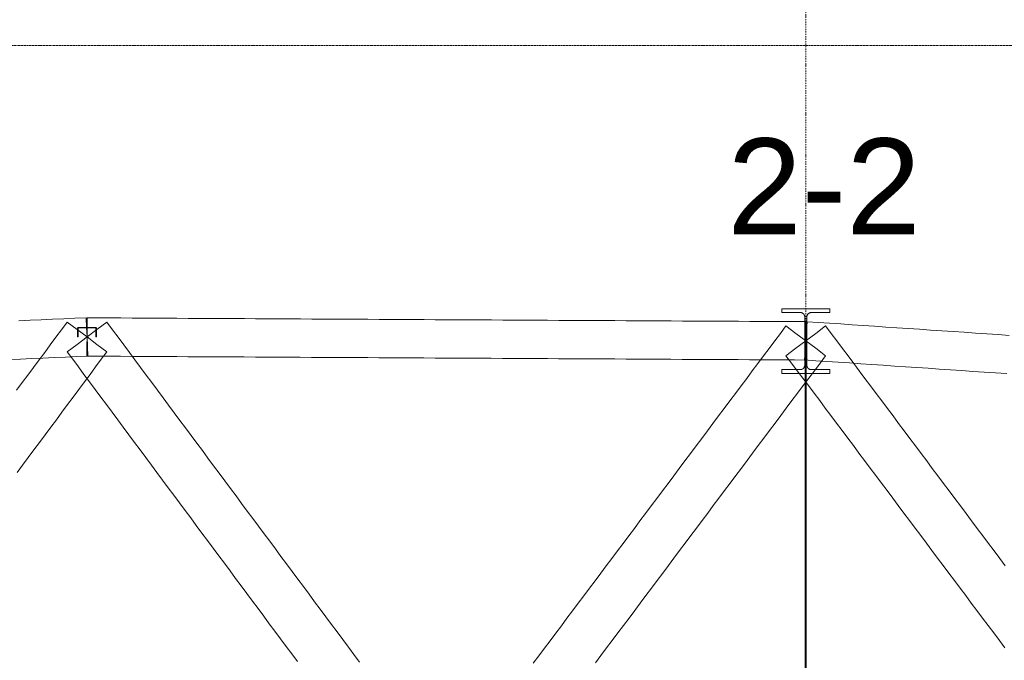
# Model space of a CAD drawing. Header units: millimetres. Extents: x -176817 to 571382, y -58489 to 156123.
# Tile 328 of 364: x 540407 to 546571, y -16691 to -12681. Entities that reach past the tile are written whole.
import ezdxf

# ---------------------------------------------------------------- set-up
doc = ezdxf.new("R2010")
doc.units = ezdxf.units.MM
doc.header["$LTSCALE"] = 0.2
doc.linetypes.add('DASHDOT', pattern=[25.4, 12.7, -6.35, 0, -6.35])
doc.linetypes.add('HIDDEN', pattern=[9.525, 6.35, -3.175])
doc.layers.get('0').update_dxf_attribs({"lineweight": 13})
doc.layers.add('ARF2000E0_BEARING_ROOF_KANTAVAT_KATTO', color=7, linetype='Continuous', lineweight=13)
doc.layers.add('poziome 1', color=7, linetype='Continuous', lineweight=13)
doc.styles.get("Standard").update_dxf_attribs({"font": 'arial.ttf'})

msp = doc.modelspace()

# ---------------------------------------------------------------- linework, layer by layer
at = {"color": 252, "linetype": 'DASHDOT', "ltscale": 3}
msp.add_line((545328.6662, 20227.7292), (545328.6662, -30771.4395), dxfattribs=at)
at = {"layer": 'ARF2000E0_BEARING_ROOF_KANTAVAT_KATTO'}
for points in [[(540833.7683, -14786.7803), (540831.2172, -14726.8346), (540828.6662, -14666.8888), (540826.1152, -14606.9431), (540823.5642, -14546.9974), (540753.2517, -14549.9895), (540682.9392, -14552.9817), (540612.6267, -14555.9739), (540542.3142, -14558.9661), (540472.0017, -14561.9583), (540401.6892, -14564.9505)], [(545328.0235, -14810.9871), (545328.3449, -14750.988), (545328.6662, -14690.9888), (545328.9875, -14630.9897), (545329.3089, -14570.9906), (545258.9964, -14570.614), (545188.6839, -14570.2374), (545118.3714, -14569.8609), (545048.0589, -14569.4843), (544977.7464, -14569.1077), (544907.4339, -14568.7312), (544837.1214, -14568.3546), (544766.8089, -14567.9781), (544696.4964, -14567.6015), (544626.1839, -14567.2249), (544555.8714, -14566.8484), (544485.5589, -14566.4718), (544415.2464, -14566.0952), (544344.9339, -14565.7187), (544274.6214, -14565.3421), (544204.3089, -14564.9656), (544133.9964, -14564.589), (544063.6839, -14564.2124), (543993.3714, -14563.8359), (543923.0589, -14563.4593), (543852.7464, -14563.0827), (543782.4339, -14562.7062), (543712.1214, -14562.3296), (543641.8089, -14561.9531), (543571.4964, -14561.5765), (543501.1839, -14561.1999), (543430.8714, -14560.8234), (543360.5589, -14560.4468), (543290.2464, -14560.0702), (543219.9339, -14559.6937), (543149.6214, -14559.3171), (543079.3089, -14558.9406), (543008.9964, -14558.564), (542938.6839, -14558.1874), (542868.3714, -14557.8109), (542798.0589, -14557.4343), (542727.7464, -14557.0577), (542657.4339, -14556.6812), (542587.1214, -14556.3046), (542516.8089, -14555.9281), (542446.4964, -14555.5515), (542376.1839, -14555.1749), (542305.8714, -14554.7984), (542235.5589, -14554.4218), (542165.2464, -14554.0452), (542094.9339, -14553.6687), (542024.6214, -14553.2921), (541954.3089, -14552.9156), (541883.9964, -14552.539), (541813.6839, -14552.1624), (541743.3714, -14551.7859), (541673.0589, -14551.4093), (541602.7464, -14551.0327), (541532.4339, -14550.6562), (541462.1214, -14550.2796), (541391.8089, -14549.9031), (541321.4964, -14549.5265), (541251.1839, -14549.1499), (541180.8714, -14548.7734), (541110.5589, -14548.3968), (541040.2464, -14548.0202), (540969.9339, -14547.6437), (540899.6214, -14547.2671), (540829.3089, -14546.8906), (540828.9875, -14606.8897), (540828.6662, -14666.8888), (540828.3449, -14726.888), (540828.0235, -14786.8871), (540898.336, -14787.2637), (540968.6485, -14787.6402), (541038.961, -14788.0168), (541109.2735, -14788.3934), (541179.586, -14788.7699), (541249.8985, -14789.1465), (541320.211, -14789.5231), (541390.5235, -14789.8996), (541460.836, -14790.2762), (541531.1485, -14790.6527), (541601.461, -14791.0293), (541671.7735, -14791.4059), (541742.086, -14791.7824), (541812.3985, -14792.159), (541882.711, -14792.5356), (541953.0235, -14792.9121), (542023.336, -14793.2887), (542093.6485, -14793.6652), (542163.961, -14794.0418), (542234.2735, -14794.4184), (542304.586, -14794.7949), (542374.8985, -14795.1715), (542445.211, -14795.5481), (542515.5235, -14795.9246), (542585.836, -14796.3012), (542656.1485, -14796.6777), (542726.461, -14797.0543), (542796.7735, -14797.4309), (542867.086, -14797.8074), (542937.3985, -14798.184), (543007.711, -14798.5606), (543078.0235, -14798.9371), (543148.336, -14799.3137), (543218.6485, -14799.6902), (543288.961, -14800.0668), (543359.2735, -14800.4434), (543429.586, -14800.8199), (543499.8985, -14801.1965), (543570.211, -14801.5731), (543640.5235, -14801.9496), (543710.836, -14802.3262), (543781.1485, -14802.7027), (543851.461, -14803.0793), (543921.7735, -14803.4559), (543992.086, -14803.8324), (544062.3985, -14804.209), (544132.711, -14804.5856), (544203.0235, -14804.9621), (544273.336, -14805.3387), (544343.6485, -14805.7152), (544413.961, -14806.0918), (544484.2735, -14806.4684), (544554.586, -14806.8449), (544624.8985, -14807.2215), (544695.211, -14807.5981), (544765.5235, -14807.9746), (544835.836, -14808.3512), (544906.1485, -14808.7277), (544976.461, -14809.1043), (545046.7735, -14809.4809), (545117.086, -14809.8574), (545187.3985, -14810.234), (545257.711, -14810.6106), (545328.0235, -14810.9871)], [(545335.4162, -14690.9888), (545335.4162, -14616.0942), (545335.4162, -14541.1995), (545335.4243, -14540.5348), (545335.4486, -14539.8707), (545335.489, -14539.2076), (545335.5456, -14538.5458), (545335.6182, -14537.8856), (545335.7069, -14537.2272), (545335.8117, -14536.571), (545335.9324, -14535.9173), (545336.0691, -14535.2664), (545336.2216, -14534.6193), (545336.3898, -14533.9763), (545336.5736, -14533.3376), (545336.7729, -14532.7037), (545336.9876, -14532.0746), (545337.2177, -14531.4509), (545337.4631, -14530.8327), (545337.7233, -14530.2212), (545337.9982, -14529.6164), (545338.2876, -14529.0188), (545338.5916, -14528.4284), (545338.9098, -14527.8457), (545339.2423, -14527.2709), (545339.5888, -14526.7041), (545339.9492, -14526.1457), (545340.323, -14525.5967), (545340.7099, -14525.0571), (545341.1099, -14524.5274), (545341.5226, -14524.0076), (545341.9479, -14523.4981), (545342.3856, -14522.9991), (545342.8355, -14522.5109), (545343.2974, -14522.0336), (545343.7716, -14521.5672), (545344.2569, -14521.1127), (545344.753, -14520.6705), (545345.2597, -14520.2407), (545345.7769, -14519.8235), (545346.3042, -14519.419), (545346.8415, -14519.0276), (545347.3886, -14518.6492), (545347.9443, -14518.2848), (545348.5086, -14517.9344), (545349.0812, -14517.598), (545349.6618, -14517.2759), (545350.2502, -14516.9682), (545350.846, -14516.675), (545351.4491, -14516.3965), (545352.0591, -14516.1329), (545352.6763, -14515.8841), (545353.2991, -14515.6508), (545353.9272, -14515.433), (545354.5605, -14515.2308), (545355.1985, -14515.0443), (545355.8411, -14514.8737), (545356.4879, -14514.7189), (545357.1387, -14514.5801), (545357.7916, -14514.4576), (545358.4471, -14514.3514), (545359.1048, -14514.2614), (545359.7645, -14514.1877), (545360.4257, -14514.1304), (545361.0883, -14514.0894), (545361.7519, -14514.0647), (545362.4162, -14514.0565), (545420.5412, -14514.0565), (545478.6662, -14514.0565), (545478.6662, -14489.9294), (545403.6662, -14489.9294), (545328.6662, -14489.9294), (545253.6662, -14489.9294), (545178.6662, -14489.9294), (545178.6662, -14514.0565), (545236.7912, -14514.0565), (545294.9162, -14514.0565), (545295.5811, -14514.0647), (545296.2453, -14514.0894), (545296.9085, -14514.1305), (545297.5703, -14514.188), (545298.2305, -14514.2618), (545298.8888, -14514.3519), (545299.5449, -14514.4583), (545300.1984, -14514.581), (545300.8489, -14514.7199), (545301.4954, -14514.8747), (545302.1377, -14515.0454), (545302.7755, -14515.2319), (545303.4086, -14515.4341), (545304.0365, -14515.6519), (545304.659, -14515.8853), (545305.2758, -14516.134), (545305.8859, -14516.3977), (545306.489, -14516.6763), (545307.0848, -14516.9695), (545307.6731, -14517.2773), (545308.2537, -14517.5994), (545308.8262, -14517.9359), (545309.3905, -14518.2864), (545309.9463, -14518.6509), (545310.4926, -14519.0288), (545311.0292, -14519.4198), (545311.5559, -14519.8238), (545312.0724, -14520.2405), (545312.5786, -14520.6698), (545313.0741, -14521.1114), (545313.5588, -14521.5652), (545314.0324, -14522.031), (545314.495, -14522.5089), (545314.9456, -14522.9977), (545315.3839, -14523.4973), (545315.8097, -14524.0075), (545316.2229, -14524.5279), (545316.6233, -14525.0583), (545317.0107, -14525.5986), (545317.385, -14526.1484), (545317.7453, -14526.7068), (545318.0917, -14527.2735), (545318.4241, -14527.8484), (545318.7423, -14528.4312), (545319.0462, -14529.0216), (545319.3356, -14529.6193), (545319.6104, -14530.224), (545319.8705, -14530.8355), (545320.1158, -14531.4539), (545320.3459, -14532.0779), (545320.5606, -14532.7071), (545320.7599, -14533.3412), (545320.9436, -14533.98), (545321.1117, -14534.6232), (545321.2642, -14535.2705), (545321.4008, -14535.9216), (545321.5214, -14536.5748), (545321.626, -14537.2305), (545321.7145, -14537.8883), (545321.7871, -14538.548), (545321.8435, -14539.2093), (545321.8839, -14539.8718), (545321.9081, -14540.5354), (545321.9162, -14541.1995), (545321.9162, -14616.0942), (545321.9162, -14690.9888), (545335.4162, -14690.9888)], [(540953.066, -14759.3534), (540890.8661, -14713.1211), (540828.6662, -14666.8888), (540766.4663, -14620.6566), (540704.2664, -14574.4243), (540669.1102, -14621.7227), (540633.9539, -14669.0211), (540598.7977, -14716.3196), (540563.6414, -14763.618), (540528.4852, -14810.9165), (540493.3289, -14858.2149), (540458.1727, -14905.5133), (540423.0164, -14952.8118), (540387.8602, -15000.1102)], [(542535.0972, -16702.854), (542499.941, -16655.5555), (542464.7847, -16608.2571), (542429.6285, -16560.9586), (542394.4722, -16513.6602), (542359.316, -16466.3618), (542324.1597, -16419.0633), (542289.0035, -16371.7649), (542253.8472, -16324.4665), (542218.691, -16277.168), (542183.5347, -16229.8696), (542148.3785, -16182.5711), (542113.2222, -16135.2727), (542078.066, -16087.9743), (542042.9097, -16040.6758), (542007.7535, -15993.3774), (541972.5972, -15946.079), (541937.441, -15898.7805), (541902.2847, -15851.4821), (541867.1285, -15804.1836), (541831.9722, -15756.8852), (541796.816, -15709.5868), (541761.6597, -15662.2883), (541726.5035, -15614.9899), (541691.3472, -15567.6915), (541656.191, -15520.393), (541621.0347, -15473.0946), (541585.8785, -15425.7961), (541550.7222, -15378.4977), (541515.566, -15331.1993), (541480.4097, -15283.9008), (541445.2535, -15236.6024), (541410.0972, -15189.304), (541374.941, -15142.0055), (541339.7847, -15094.7071), (541304.6285, -15047.4086), (541269.4722, -15000.1102), (541234.316, -14952.8118), (541199.1597, -14905.5133), (541164.0035, -14858.2149), (541128.8472, -14810.9165), (541093.691, -14763.618), (541058.5347, -14716.3196), (541023.3785, -14669.0211), (540988.2222, -14621.7227), (540953.066, -14574.4243), (540890.8661, -14620.6566), (540828.6662, -14666.8888), (540766.4663, -14713.1211), (540704.2664, -14759.3534), (540739.4227, -14806.6518), (540774.5789, -14853.9503), (540809.7352, -14901.2487), (540844.8914, -14948.5472), (540880.0477, -14995.8456), (540915.2039, -15043.144), (540950.3602, -15090.4425), (540985.5164, -15137.7409), (541020.6727, -15185.0393), (541055.8289, -15232.3378), (541090.9852, -15279.6362), (541126.1414, -15326.9347), (541161.2977, -15374.2331), (541196.4539, -15421.5315), (541231.6102, -15468.83), (541266.7664, -15516.1284), (541301.9227, -15563.4268), (541337.0789, -15610.7253), (541372.2352, -15658.0237), (541407.3914, -15705.3222), (541442.5477, -15752.6206), (541477.7039, -15799.919), (541512.8602, -15847.2175), (541548.0164, -15894.5159), (541583.1727, -15941.8143), (541618.3289, -15989.1128), (541653.4852, -16036.4112), (541688.6414, -16083.7097), (541723.7977, -16131.0081), (541758.9539, -16178.3065), (541794.1102, -16225.605), (541829.2664, -16272.9034), (541864.4227, -16320.2018), (541899.5789, -16367.5003), (541934.7352, -16414.7987), (541969.8914, -16462.0972), (542005.0477, -16509.3956), (542040.2039, -16556.694), (542075.3602, -16603.9925), (542110.5164, -16651.2909), (542145.6727, -16698.5893)], [(540888.6662, -14666.8888), (540888.6662, -14614.6081), (540888.6638, -14614.4112), (540888.6566, -14614.2145), (540888.6446, -14614.0181), (540888.6279, -14613.8221), (540888.6064, -14613.6265), (540888.5801, -14613.4314), (540888.5491, -14613.2371), (540888.5134, -14613.0434), (540888.4729, -14612.8506), (540888.4277, -14612.6589), (540888.3779, -14612.4685), (540888.3235, -14612.2793), (540888.2645, -14612.0915), (540888.2009, -14611.9052), (540888.1328, -14611.7204), (540888.0602, -14611.5373), (540887.9831, -14611.3561), (540887.9017, -14611.1769), (540887.816, -14610.9998), (540887.726, -14610.8249), (540887.6317, -14610.6522), (540887.5332, -14610.4819), (540887.4306, -14610.3139), (540887.3239, -14610.1485), (540887.213, -14609.9855), (540887.0982, -14609.8254), (540886.9796, -14609.6683), (540886.8572, -14609.5141), (540886.731, -14609.3629), (540886.6012, -14609.2149), (540886.4677, -14609.07), (540886.3306, -14608.9284), (540886.1903, -14608.7904), (540886.0467, -14608.6559), (540885.8999, -14608.525), (540885.75, -14608.3978), (540885.5969, -14608.2743), (540885.4409, -14608.1546), (540885.2819, -14608.0387), (540885.12, -14607.9267), (540884.9552, -14607.8186), (540884.7878, -14607.7146), (540884.6179, -14607.6148), (540884.4457, -14607.5192), (540884.2712, -14607.4279), (540884.0944, -14607.3409), (540883.9155, -14607.2583), (540883.7345, -14607.1801), (540883.552, -14607.1065), (540883.3677, -14607.0374), (540883.1819, -14606.973), (540882.9946, -14606.9132), (540882.8058, -14606.858), (540882.6157, -14606.8074), (540882.4244, -14606.7616), (540882.2319, -14606.7205), (540882.0382, -14606.6841), (540881.8437, -14606.6526), (540881.6486, -14606.6258), (540881.4529, -14606.6039), (540881.2567, -14606.5869), (540881.0602, -14606.5747), (540880.8633, -14606.5674), (540880.6662, -14606.565), (540828.6662, -14606.565), (540776.6662, -14606.565), (540776.4694, -14606.5674), (540776.2728, -14606.5747), (540776.0764, -14606.5868), (540775.8805, -14606.6038), (540775.6851, -14606.6257), (540775.4902, -14606.6523), (540775.296, -14606.6838), (540775.1025, -14606.7201), (540774.9097, -14606.7612), (540774.718, -14606.8071), (540774.5276, -14606.8577), (540774.3386, -14606.9129), (540774.151, -14606.9728), (540773.9648, -14607.0374), (540773.7803, -14607.1065), (540773.5975, -14607.1802), (540773.4167, -14607.2584), (540773.238, -14607.3409), (540773.0615, -14607.4277), (540772.8872, -14607.5189), (540772.7151, -14607.6144), (540772.5455, -14607.714), (540772.3783, -14607.8179), (540772.2136, -14607.9259), (540772.0515, -14608.038), (540771.8923, -14608.154), (540771.7361, -14608.2738), (540771.5829, -14608.3974), (540771.4327, -14608.5248), (540771.2857, -14608.6558), (540771.142, -14608.7905), (540771.0015, -14608.9287), (540770.8646, -14609.0701), (540770.7313, -14609.2148), (540770.6016, -14609.3626), (540770.4756, -14609.5136), (540770.3533, -14609.6676), (540770.2348, -14609.8246), (540770.1202, -14609.9844), (540770.0094, -14610.1471), (540769.9026, -14610.3126), (540769.7999, -14610.4806), (540769.7014, -14610.651), (540769.6071, -14610.8237), (540769.517, -14610.9986), (540769.4312, -14611.1757), (540769.3498, -14611.355), (540769.2727, -14611.5362), (540769.2, -14611.7193), (540769.1318, -14611.9041), (540769.0682, -14612.0905), (540769.0092, -14612.2783), (540768.9548, -14612.4674), (540768.9049, -14612.6579), (540768.8598, -14612.8496), (540768.8192, -14613.0424), (540768.7834, -14613.2362), (540768.7524, -14613.4307), (540768.7261, -14613.6258), (540768.7046, -14613.8215), (540768.6878, -14614.0177), (540768.6758, -14614.2143), (540768.6686, -14614.4111), (540768.6662, -14614.6081), (540768.6662, -14666.8888), (540772.6662, -14666.8888), (540772.6662, -14614.6081), (540772.6674, -14614.5094), (540772.671, -14614.4109), (540772.677, -14614.3126), (540772.6854, -14614.2145), (540772.6962, -14614.1166), (540772.7093, -14614.0192), (540772.7248, -14613.9221), (540772.7427, -14613.8254), (540772.7629, -14613.7292), (540772.7855, -14613.6335), (540772.8103, -14613.5383), (540772.8375, -14613.4437), (540772.8671, -14613.3498), (540772.8989, -14613.2566), (540772.933, -14613.164), (540772.9694, -14613.0723), (540773.008, -14612.9815), (540773.0488, -14612.8917), (540773.0918, -14612.8031), (540773.1368, -14612.7155), (540773.184, -14612.6292), (540773.2332, -14612.5441), (540773.2845, -14612.4602), (540773.3378, -14612.3776), (540773.3931, -14612.2964), (540773.4504, -14612.2165), (540773.5097, -14612.138), (540773.5708, -14612.061), (540773.6339, -14611.9854), (540773.6989, -14611.9113), (540773.7657, -14611.8388), (540773.8343, -14611.7679), (540773.9047, -14611.6987), (540773.9767, -14611.6314), (540774.0502, -14611.5658), (540774.1253, -14611.5022), (540774.2018, -14611.4405), (540774.2798, -14611.3806), (540774.3593, -14611.3228), (540774.4401, -14611.2669), (540774.5223, -14611.213), (540774.6058, -14611.1611), (540774.6905, -14611.1113), (540774.7765, -14611.0636), (540774.8637, -14611.018), (540774.9521, -14610.9745), (540775.0416, -14610.9332), (540775.1322, -14610.894), (540775.2237, -14610.8572), (540775.316, -14610.8226), (540775.4091, -14610.7903), (540775.5029, -14610.7604), (540775.5973, -14610.7328), (540775.6923, -14610.7076), (540775.7878, -14610.6847), (540775.8839, -14610.6642), (540775.9805, -14610.6461), (540776.0775, -14610.6303), (540776.1749, -14610.617), (540776.2727, -14610.6061), (540776.3707, -14610.5975), (540776.469, -14610.5914), (540776.5675, -14610.5878), (540776.6662, -14610.5866), (540828.6662, -14610.5866), (540880.6662, -14610.5866), (540880.7649, -14610.5878), (540880.8635, -14610.5914), (540880.9619, -14610.5976), (540881.06, -14610.6061), (540881.1577, -14610.617), (540881.2552, -14610.6304), (540881.3522, -14610.6461), (540881.4489, -14610.6643), (540881.545, -14610.6848), (540881.6406, -14610.7077), (540881.7357, -14610.733), (540881.8301, -14610.7606), (540881.9239, -14610.7905), (540882.017, -14610.8228), (540882.1094, -14610.8574), (540882.201, -14610.8944), (540882.2915, -14610.9335), (540882.381, -14610.9748), (540882.4693, -14611.0183), (540882.5564, -14611.0639), (540882.6424, -14611.1116), (540882.7271, -14611.1614), (540882.8105, -14611.2132), (540882.8926, -14611.2671), (540882.9734, -14611.323), (540883.0528, -14611.3808), (540883.1308, -14611.4406), (540883.2073, -14611.5023), (540883.2823, -14611.5659), (540883.3558, -14611.6314), (540883.4277, -14611.6987), (540883.498, -14611.7679), (540883.5667, -14611.8388), (540883.6336, -14611.9114), (540883.6986, -14611.9855), (540883.7617, -14612.0611), (540883.8229, -14612.1382), (540883.8822, -14612.2167), (540883.9395, -14612.2967), (540883.9948, -14612.378), (540884.0481, -14612.4606), (540884.0994, -14612.5445), (540884.1487, -14612.6297), (540884.1959, -14612.7161), (540884.2409, -14612.8037), (540884.2839, -14612.8924), (540884.3247, -14612.9822), (540884.3633, -14613.0731), (540884.3997, -14613.1648), (540884.4338, -14613.2573), (540884.4656, -14613.3505), (540884.495, -14613.4443), (540884.5222, -14613.5389), (540884.5471, -14613.634), (540884.5696, -14613.7296), (540884.5898, -14613.8258), (540884.6076, -14613.9224), (540884.6231, -14614.0195), (540884.6362, -14614.1169), (540884.647, -14614.2147), (540884.6554, -14614.3127), (540884.6614, -14614.411), (540884.665, -14614.5095), (540884.6662, -14614.6081), (540884.6662, -14666.8888), (540888.6662, -14666.8888)], [(545452.7108, -14783.9293), (545390.6885, -14737.4591), (545328.6662, -14690.9888), (545266.6439, -14644.5186), (545204.6216, -14598.0483), (545169.4654, -14644.9702), (545134.3091, -14691.8921), (545099.1529, -14738.814), (545063.9966, -14785.7358), (545028.8404, -14832.6577), (544993.6841, -14879.5796), (544958.5279, -14926.5015), (544923.3716, -14973.4233), (544888.2154, -15020.3452), (544853.0591, -15067.2671), (544817.9029, -15114.189), (544782.7466, -15161.1108), (544747.5904, -15208.0327), (544712.4341, -15254.9546), (544677.2779, -15301.8765), (544642.1216, -15348.7983), (544606.9654, -15395.7202), (544571.8091, -15442.6421), (544536.6529, -15489.564), (544501.4966, -15536.4858), (544466.3404, -15583.4077), (544431.1841, -15630.3296), (544396.0279, -15677.2515), (544360.8716, -15724.1733), (544325.7154, -15771.0952), (544290.5591, -15818.0171), (544255.4029, -15864.939), (544220.2466, -15911.8608), (544185.0904, -15958.7827), (544149.9341, -16005.7046), (544114.7779, -16052.6265), (544079.6216, -16099.5483), (544044.4654, -16146.4702), (544009.3091, -16193.3921), (543974.1529, -16240.314), (543938.9966, -16287.2358), (543903.8404, -16334.1577), (543868.6841, -16381.0796), (543833.5279, -16428.0015), (543798.3716, -16474.9233), (543763.2154, -16521.8452), (543728.0591, -16568.7671), (543692.9029, -16615.689), (543657.7466, -16662.6108), (543622.5904, -16709.5327)], [(546577.7108, -16099.5483), (546542.5545, -16052.6265), (546507.3983, -16005.7046), (546472.242, -15958.7827), (546437.0858, -15911.8608), (546401.9295, -15864.939), (546366.7733, -15818.0171), (546331.617, -15771.0952), (546296.4608, -15724.1733), (546261.3045, -15677.2515), (546226.1483, -15630.3296), (546190.992, -15583.4077), (546155.8358, -15536.4858), (546120.6795, -15489.564), (546085.5233, -15442.6421), (546050.367, -15395.7202), (546015.2108, -15348.7983), (545980.0545, -15301.8765), (545944.8983, -15254.9546), (545909.742, -15208.0327), (545874.5858, -15161.1108), (545839.4295, -15114.189), (545804.2733, -15067.2671), (545769.117, -15020.3452), (545733.9608, -14973.4233), (545698.8045, -14926.5015), (545663.6483, -14879.5796), (545628.492, -14832.6577), (545593.3358, -14785.7358), (545558.1795, -14738.814), (545523.0233, -14691.8921), (545487.867, -14644.9702), (545452.7108, -14598.0483), (545390.6885, -14644.5186), (545328.6662, -14690.9888), (545266.6439, -14737.4591), (545204.6216, -14783.9293), (545239.7779, -14830.8512), (545274.9341, -14877.7731), (545310.0904, -14924.695), (545345.2466, -14971.6168), (545380.4029, -15018.5387), (545415.5591, -15065.4606), (545450.7154, -15112.3825), (545485.8716, -15159.3043), (545521.0279, -15206.2262), (545556.1841, -15253.1481), (545591.3404, -15300.07), (545626.4966, -15346.9918), (545661.6529, -15393.9137), (545696.8091, -15440.8356), (545731.9654, -15487.7575), (545767.1216, -15534.6793), (545802.2779, -15581.6012), (545837.4341, -15628.5231), (545872.5904, -15675.445), (545907.7466, -15722.3668), (545942.9029, -15769.2887), (545978.0591, -15816.2106), (546013.2154, -15863.1325), (546048.3716, -15910.0543), (546083.5279, -15956.9762), (546118.6841, -16003.8981), (546153.8404, -16050.82), (546188.9966, -16097.7418), (546224.1529, -16144.6637), (546259.3091, -16191.5856), (546294.4654, -16238.5075), (546329.6216, -16285.4293), (546364.7779, -16332.3512), (546399.9341, -16379.2731), (546435.0904, -16426.195), (546470.2466, -16473.1168), (546505.4029, -16520.0387), (546540.5591, -16566.9606), (546575.7154, -16613.8825)], [(546602.3794, -14656.7617), (546532.0669, -14652.0117), (546461.7544, -14647.2617), (546391.4419, -14642.5117), (546321.1294, -14637.7617), (546250.8169, -14633.0117), (546180.5044, -14628.2617), (546110.1919, -14623.5117), (546039.8794, -14618.7617), (545969.5669, -14614.0117), (545899.2544, -14609.2617), (545828.9419, -14604.5117), (545758.6294, -14599.7617), (545688.3169, -14595.0117), (545618.0044, -14590.2617), (545547.6919, -14585.5117), (545477.3794, -14580.7617), (545407.0669, -14576.0117), (545336.7544, -14571.2617), (545332.7103, -14631.1253), (545328.6662, -14690.9888), (545324.6221, -14750.8524), (545320.578, -14810.7159), (545390.8905, -14815.4659), (545461.203, -14820.2159), (545531.5155, -14824.9659), (545601.828, -14829.7159), (545672.1405, -14834.4659), (545742.453, -14839.2159), (545812.7655, -14843.9659), (545883.078, -14848.7159), (545953.3905, -14853.4659), (546023.703, -14858.2159), (546094.0155, -14862.9659), (546164.328, -14867.7159), (546234.6405, -14872.4659), (546304.953, -14877.2159), (546375.2655, -14881.9659), (546445.578, -14886.7159), (546515.8905, -14891.4659), (546586.203, -14896.2159)], [(545478.6662, -14895.6558), (545478.6662, -14871.0958), (545420.5412, -14871.0958), (545362.4162, -14871.0958), (545361.7451, -14871.0873), (545361.0749, -14871.0617), (545360.4057, -14871.0191), (545359.738, -14870.9595), (545359.072, -14870.883), (545358.408, -14870.7896), (545357.7464, -14870.6794), (545357.0874, -14870.5523), (545356.4326, -14870.4087), (545355.7819, -14870.2487), (545355.1357, -14870.0723), (545354.4942, -14869.8797), (545353.8578, -14869.671), (545353.2268, -14869.4463), (545352.6014, -14869.2056), (545351.982, -14868.9492), (545351.3685, -14868.677), (545350.7624, -14868.3896), (545350.1639, -14868.0871), (545349.5733, -14867.7699), (545348.9908, -14867.438), (545348.4166, -14867.0915), (545347.8511, -14866.7308), (545347.2945, -14866.3558), (545346.7477, -14865.9674), (545346.2109, -14865.5657), (545345.6844, -14865.1509), (545345.1684, -14864.7234), (545344.6631, -14864.2832), (545344.1687, -14863.8306), (545343.6855, -14863.3659), (545343.2137, -14862.8892), (545342.7536, -14862.4011), (545342.3059, -14861.9022), (545341.8707, -14861.3926), (545341.4481, -14860.8726), (545341.0382, -14860.3424), (545340.6413, -14859.8024), (545340.2576, -14859.2528), (545339.887, -14858.6937), (545339.5304, -14858.1262), (545339.1876, -14857.5504), (545338.859, -14856.9667), (545338.5445, -14856.3753), (545338.2443, -14855.7765), (545337.9586, -14855.1706), (545337.6874, -14854.5579), (545337.4309, -14853.9386), (545337.1889, -14853.3123), (545336.962, -14852.6806), (545336.7504, -14852.0438), (545336.554, -14851.4022), (545336.373, -14850.7562), (545336.2075, -14850.1059), (545336.0574, -14849.4517), (545335.923, -14848.7938), (545335.8044, -14848.1341), (545335.7015, -14847.472), (545335.6144, -14846.8078), (545335.5431, -14846.1418), (545335.4876, -14845.4743), (545335.448, -14844.8056), (545335.4241, -14844.136), (545335.4162, -14843.4658), (545335.4162, -14767.2273), (545335.4162, -14690.9888), (545321.9162, -14690.9888), (545321.9162, -14767.2273), (545321.9162, -14843.4658), (545321.9082, -14844.1364), (545321.8844, -14844.8065), (545321.8447, -14845.4756), (545321.7891, -14846.1436), (545321.7177, -14846.81), (545321.6305, -14847.4746), (545321.5275, -14848.1371), (545321.4088, -14848.7973), (545321.2743, -14849.4548), (545321.1242, -14850.1088), (545320.9587, -14850.7588), (545320.7777, -14851.4047), (545320.5813, -14852.046), (545320.3697, -14852.6825), (545320.1429, -14853.314), (545319.9009, -14853.94), (545319.6443, -14854.5595), (545319.373, -14855.1723), (545319.0872, -14855.7783), (545318.7869, -14856.3772), (545318.4723, -14856.9687), (545318.1436, -14857.5525), (545317.8007, -14858.1284), (545317.4439, -14858.6961), (545317.0733, -14859.2551), (545316.6894, -14859.8047), (545316.2924, -14860.3448), (545315.8825, -14860.8749), (545315.4597, -14861.395), (545315.0244, -14861.9046), (545314.5766, -14862.4035), (545314.1165, -14862.8916), (545313.6447, -14863.3681), (545313.1616, -14863.8326), (545312.6673, -14864.2849), (545312.1622, -14864.7249), (545311.6464, -14865.1523), (545311.12, -14865.5668), (545310.5834, -14865.9684), (545310.0367, -14866.3567), (545309.4801, -14866.7316), (545308.9146, -14867.0923), (545308.3404, -14867.4387), (545307.7579, -14867.7706), (545307.1672, -14868.0878), (545306.5687, -14868.3902), (545305.9626, -14868.6776), (545305.3491, -14868.9497), (545304.7295, -14869.2062), (545304.104, -14869.4468), (545303.4729, -14869.6716), (545302.8364, -14869.8803), (545302.1948, -14870.0729), (545301.5484, -14870.2492), (545300.8976, -14870.4093), (545300.2425, -14870.5528), (545299.5839, -14870.6798), (545298.9225, -14870.7899), (545298.2589, -14870.8832), (545297.5932, -14870.9597), (545296.9257, -14871.0192), (545296.2569, -14871.0617), (545295.587, -14871.0873), (545294.9162, -14871.0958), (545236.7912, -14871.0958), (545178.6662, -14871.0958), (545178.6662, -14895.6558), (545253.6662, -14895.6558), (545328.6662, -14895.6558), (545403.6662, -14895.6558), (545478.6662, -14895.6558)], [(545325.6662, -14690.9888), (545325.6662, -14784.8326), (545325.6662, -14878.6763), (545325.6662, -14972.5201), (545325.6662, -15066.3638), (545325.6662, -15160.2076), (545325.6662, -15254.0513), (545325.6662, -15347.8951), (545325.6662, -15441.7388), (545325.6662, -15535.5826), (545325.6662, -15629.4263), (545325.6662, -15723.2701), (545325.6662, -15817.1138), (545325.6662, -15910.9576), (545325.6662, -16004.8013), (545325.6662, -16098.6451), (545325.6662, -16192.4888), (545325.6662, -16286.3326), (545325.6662, -16380.1763), (545325.6662, -16474.0201), (545325.6662, -16567.8638), (545325.6662, -16661.7076), (545325.6662, -16755.5513)], [(545331.6662, -16755.5513), (545331.6662, -16661.7076), (545331.6662, -16567.8638), (545331.6662, -16474.0201), (545331.6662, -16380.1763), (545331.6662, -16286.3326), (545331.6662, -16192.4888), (545331.6662, -16098.6451), (545331.6662, -16004.8013), (545331.6662, -15910.9576), (545331.6662, -15817.1138), (545331.6662, -15723.2701), (545331.6662, -15629.4263), (545331.6662, -15535.5826), (545331.6662, -15441.7388), (545331.6662, -15347.8951), (545331.6662, -15254.0513), (545331.6662, -15160.2076), (545331.6662, -15066.3638), (545331.6662, -14972.5201), (545331.6662, -14878.6763), (545331.6662, -14784.8326), (545331.6662, -14690.9888), (545325.6662, -14690.9888)], [(540341.5808, -14807.7256), (540411.8933, -14804.7335), (540482.2058, -14801.7413), (540552.5183, -14798.7491), (540622.8308, -14795.7569), (540693.1433, -14792.7647), (540763.4558, -14789.7725), (540833.7683, -14786.7803)], [(540390.566, -15516.1284), (540425.7222, -15468.83), (540460.8785, -15421.5315), (540496.0347, -15374.2331), (540531.191, -15326.9347), (540566.3472, -15279.6362), (540601.5035, -15232.3378), (540636.6597, -15185.0393), (540671.816, -15137.7409), (540706.9722, -15090.4425), (540742.1285, -15043.144), (540777.2847, -14995.8456), (540812.441, -14948.5472), (540847.5972, -14901.2487), (540882.7535, -14853.9503), (540917.9097, -14806.6518), (540953.066, -14759.3534)], [(544011.3045, -16707.7262), (544046.4608, -16660.8043), (544081.617, -16613.8825), (544116.7733, -16566.9606), (544151.9295, -16520.0387), (544187.0858, -16473.1168), (544222.242, -16426.195), (544257.3983, -16379.2731), (544292.5545, -16332.3512), (544327.7108, -16285.4293), (544362.867, -16238.5075), (544398.0233, -16191.5856), (544433.1795, -16144.6637), (544468.3358, -16097.7418), (544503.492, -16050.82), (544538.6483, -16003.8981), (544573.8045, -15956.9762), (544608.9608, -15910.0543), (544644.117, -15863.1325), (544679.2733, -15816.2106), (544714.4295, -15769.2887), (544749.5858, -15722.3668), (544784.742, -15675.445), (544819.8983, -15628.5231), (544855.0545, -15581.6012), (544890.2108, -15534.6793), (544925.367, -15487.7575), (544960.5233, -15440.8356), (544995.6795, -15393.9137), (545030.8358, -15346.9918), (545065.992, -15300.07), (545101.1483, -15253.1481), (545136.3045, -15206.2262), (545171.4608, -15159.3043), (545206.617, -15112.3825), (545241.7733, -15065.4606), (545276.9295, -15018.5387), (545312.0858, -14971.6168), (545347.242, -14924.695), (545382.3983, -14877.7731), (545417.5545, -14830.8512), (545452.7108, -14783.9293)]]:
    msp.add_lwpolyline(points, dxfattribs=at)
at = {"layer": 'poziome 1', "linetype": 'HIDDEN', "ltscale": 5}
msp.add_lwpolyline([(564901.3596, -12842.2209), (526676.9234, -12842.2209), (526676.9234, -20232.3411), (564901.3596, -20232.3411)], close=True, dxfattribs=at)

# ---------------------------------------------------------------- texts
at = {"insert": (545443.4434, -13723.6528), "char_height": 600, "attachment_point": 5}
msp.add_mtext('\\A1;2-2', dxfattribs=at)

doc.saveas('drawing.dxf')
